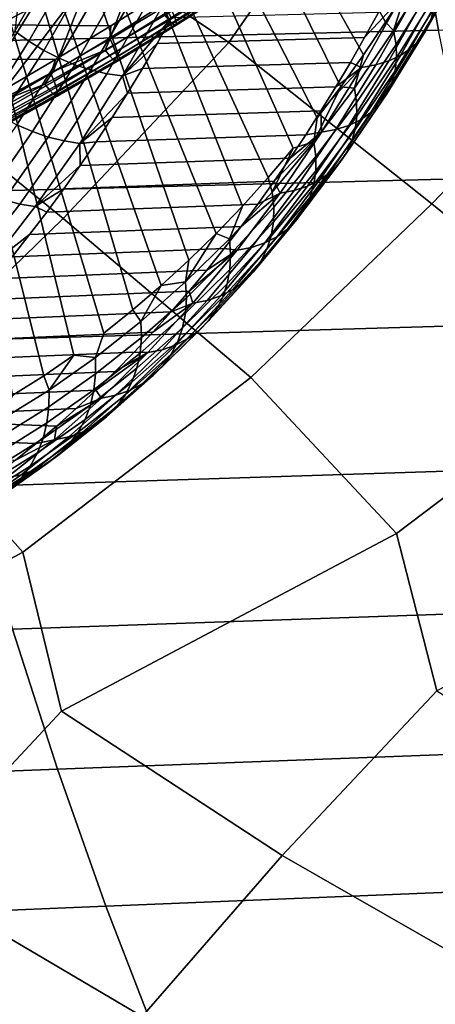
# Model space of a CAD drawing. Header units: metres. Extents: x -240 to 45, y -77 to 27.
# Tile 438 of 656: x -168.83 to -167.44, y -7.3 to -4.03. Entities that reach past the tile are written whole.
import ezdxf

# ---------------------------------------------------------------- set-up
doc = ezdxf.new("R2010")
doc.units = ezdxf.units.M
doc.layers.add('solid_102011X2', color=7, linetype='CONTINUOUS')

msp = doc.modelspace()

# ---------------------------------------------------------------- linework, layer by layer
at = {"layer": 'solid_102011X2'}
for points in [[(-168.657959, -2.10499, 293.450653), (-167.607529, -4.035441, 295.291473), (-167.680664, -4.143882, 295.16803), (-168.728973, -2.282758, 293.332458)], [(-168.657959, -2.10499, 293.450653), (-167.536911, -3.924903, 295.410736), (-167.607529, -4.035441, 295.291473)], [(-168.728973, -2.282758, 293.332458), (-167.756332, -4.249838, 295.040375), (-167.834488, -4.353358, 294.908569), (-168.805603, -2.451516, 293.204926)], [(-168.728973, -2.282758, 293.332458), (-167.680664, -4.143882, 295.16803), (-167.756332, -4.249838, 295.040375)], [(-168.805603, -2.451516, 293.204926), (-167.915146, -4.454112, 294.772614), (-167.99823, -4.552003, 294.632629), (-168.887527, -2.6106, 293.068542)], [(-167.845871, -4.433089, 294.898224), (-167.915146, -4.454112, 294.772614), (-168.805603, -2.451516, 293.204926), (-167.834488, -4.353358, 294.908569)], [(-168.887527, -2.6106, 293.068542), (-168.083725, -4.646895, 294.488647), (-168.1716, -4.738485, 294.340729), (-168.974457, -2.75938, 292.923889)], [(-168.887527, -2.6106, 293.068542), (-167.99823, -4.552003, 294.632629), (-168.083725, -4.646895, 294.488647)], [(-168.974457, -2.75938, 292.923889), (-168.261765, -4.826795, 294.189026), (-168.354233, -4.911429, 294.033539), (-169.06601, -2.897271, 292.771515)], [(-168.974457, -2.75938, 292.923889), (-168.1716, -4.738485, 294.340729), (-168.261765, -4.826795, 294.189026)], [(-169.06601, -2.897271, 292.771515), (-168.448868, -4.992431, 293.874512), (-168.545685, -5.069483, 293.711853), (-169.16185, -3.023727, 292.61203)], [(-169.06601, -2.897271, 292.771515), (-168.354233, -4.911429, 294.033539), (-168.448868, -4.992431, 293.874512)], [(-166.892914, -4.059585, 318.057404), (-167.723358, -3.519461, 316.828766), (-167.391937, -2.935026, 317.03186), (-166.486938, -3.482304, 318.308929)], [(-168.128922, -4.102902, 316.570221), (-168.940506, -3.556779, 315.329468), (-168.609146, -2.966133, 315.538361), (-167.723358, -3.519461, 316.828766)], [(-169.16185, -3.023727, 292.61203), (-168.644531, -5.142469, 293.545898), (-168.745331, -5.211257, 293.37677), (-169.261581, -3.13825, 292.446045)], [(-168.573441, -5.150614, 293.674164), (-168.644531, -5.142469, 293.545898), (-169.16185, -3.023727, 292.61203), (-168.545685, -5.069483, 293.711853)], [(-169.261581, -3.13825, 292.446045), (-168.745331, -5.211257, 293.37677), (-168.848022, -5.27557, 293.204559)], [(-167.452988, -4.639001, 317.655365), (-168.128922, -4.102902, 316.570221), (-167.723358, -3.519461, 316.828766), (-166.892914, -4.059585, 318.057404)], [(-165.600784, -3.523759, 354.506531), (-167.520935, -3.562644, 353.265778), (-167.431595, -4.0618, 353.146271), (-165.514038, -4.017465, 354.387146)], [(-167.520935, -3.562644, 353.265778), (-169.427155, -3.60213, 351.999786), (-169.335205, -4.106819, 351.880249), (-167.431595, -4.0618, 353.146271)], [(-168.680099, -4.688198, 316.167267), (-169.345932, -4.146435, 315.063721), (-168.940506, -3.556779, 315.329468), (-168.128922, -4.102902, 316.570221)], [(-168.344147, -3.984298, 298.457153), (-168.524887, -4.091799, 298.46994), (-168.406693, -3.77588, 298.152985), (-168.233032, -3.672101, 298.142059)], [(-168.524887, -4.091799, 298.46994), (-168.714249, -4.199522, 298.483673), (-168.589462, -3.880183, 298.165039), (-168.406693, -3.77588, 298.152985)], [(-167.446472, -3.989241, 295.68042), (-167.323273, -3.769424, 295.888641), (-167.332397, -3.806168, 295.934814), (-167.456543, -4.027681, 295.724976)], [(-167.456543, -4.027681, 295.724976), (-167.332397, -3.806168, 295.934814), (-167.347977, -3.839946, 295.981537), (-167.473007, -4.063018, 295.770233)], [(-168.522324, -4.0479, 298.98053), (-168.3461, -3.936186, 298.968445), (-177.032715, -3.832849, 304.271484), (-177.115463, -3.971416, 304.208435)], [(-168.841492, -4.065419, 296.527222), (-168.708908, -3.833913, 296.747864), (-168.825699, -3.928289, 296.615753)], [(-168.794693, -4.098905, 296.53244), (-168.66124, -3.865866, 296.754547), (-168.708908, -3.833913, 296.747864), (-168.841492, -4.065419, 296.527222)], [(-167.580902, -4.063441, 295.345215), (-167.536911, -3.924903, 295.410736), (-167.455551, -3.860957, 295.556946)], [(-167.580902, -4.063441, 295.345215), (-167.455551, -3.860957, 295.556946), (-167.445969, -3.90528, 295.595795), (-167.572433, -4.109554, 295.382202)], [(-167.473007, -4.063018, 295.770233), (-167.347977, -3.839946, 295.981537), (-167.369812, -3.870278, 296.028107), (-167.495621, -4.094747, 295.81546)], [(-168.913086, -4.307723, 298.498657), (-169.016388, -4.362089, 298.506653), (-168.782059, -3.98512, 298.178375), (-168.589462, -3.880183, 298.165039)], [(-168.714249, -4.199522, 298.483673), (-168.913086, -4.307723, 298.498657), (-168.589462, -3.880183, 298.165039)], [(-168.7453, -4.128882, 296.532623), (-168.611053, -3.894472, 296.756042), (-168.66124, -3.865866, 296.754547), (-168.794693, -4.098905, 296.53244)], [(-168.69397, -4.154952, 296.52774), (-168.559036, -3.919348, 296.752289), (-168.611053, -3.894472, 296.756042), (-168.7453, -4.128882, 296.532623)], [(-168.14653, -3.890148, 298.484741), (-168.132187, -3.905976, 298.531281), (-168.328247, -4.028089, 298.542603), (-168.342682, -4.01146, 298.496368)], [(-168.111435, -3.904521, 298.782318), (-168.11795, -3.888148, 298.830383), (-168.31073, -4.013688, 298.841736), (-168.305038, -4.029705, 298.793427)], [(-167.524063, -4.122416, 295.860107), (-167.397568, -3.896729, 296.073883), (-167.430862, -3.918924, 296.118195), (-167.557922, -4.14563, 295.903473)], [(-167.495621, -4.094747, 295.81546), (-167.369812, -3.870278, 296.028107), (-167.397568, -3.896729, 296.073883), (-167.524063, -4.122416, 295.860107)], [(-168.641373, -4.176766, 296.517853), (-168.505875, -3.940164, 296.743378), (-168.559036, -3.919348, 296.752289), (-168.69397, -4.154952, 296.52774)], [(-168.132187, -3.905976, 298.531281), (-168.121048, -3.916572, 298.580139), (-168.316879, -4.03944, 298.591248), (-168.328247, -4.028089, 298.542603)], [(-168.121048, -3.916572, 298.580139), (-168.113312, -3.921765, 298.630493), (-168.308762, -4.045328, 298.641479), (-168.316879, -4.03944, 298.591248)], [(-168.113312, -3.921765, 298.630493), (-168.109085, -3.921469, 298.681549), (-168.304047, -4.045656, 298.692444), (-168.308762, -4.045328, 298.641479)], [(-168.108459, -3.915689, 298.732422), (-168.111435, -3.904521, 298.782318), (-168.305038, -4.029705, 298.793427), (-168.302795, -4.04042, 298.743378)], [(-168.109085, -3.921469, 298.681549), (-168.108459, -3.915689, 298.732422), (-168.302795, -4.04042, 298.743378), (-168.304047, -4.045656, 298.692444)], [(-167.580902, -4.063441, 295.345215), (-167.607529, -4.035441, 295.291473), (-167.536911, -3.924903, 295.410736)], [(-167.557922, -4.14563, 295.903473), (-167.430862, -3.918924, 296.118195), (-167.469208, -3.936545, 296.160461), (-167.596725, -4.164059, 295.944946)], [(-167.572433, -4.109554, 295.382202), (-167.445969, -3.90528, 295.595795), (-167.442932, -3.948246, 295.637146), (-167.57048, -4.154254, 295.421753)], [(-168.588242, -4.194032, 296.503113), (-168.452286, -3.95664, 296.72937), (-168.505875, -3.940164, 296.743378), (-168.641373, -4.176766, 296.517853)], [(-168.535263, -4.206521, 296.483734), (-168.398987, -3.968557, 296.710541), (-168.452286, -3.95664, 296.72937), (-168.588242, -4.194032, 296.503113)], [(-168.525436, -4.088586, 298.942749), (-168.332031, -3.966878, 298.930054), (-168.3461, -3.936186, 298.968445), (-168.522324, -4.0479, 298.98053)], [(-167.686874, -4.185579, 296.019928), (-167.558838, -3.95713, 296.236298), (-167.677292, -4.08669, 296.150696), (-167.724487, -4.168894, 296.071014)], [(-167.639923, -4.177439, 295.983948), (-167.51207, -3.949341, 296.200012), (-167.558838, -3.95713, 296.236298), (-167.686874, -4.185579, 296.019928)], [(-167.558838, -3.95713, 296.236298), (-167.631271, -4.003567, 296.228363), (-167.677292, -4.08669, 296.150696)], [(-167.596725, -4.164059, 295.944946), (-167.469208, -3.936545, 296.160461), (-167.51207, -3.949341, 296.200012), (-167.639923, -4.177439, 295.983948)], [(-167.57048, -4.154254, 295.421753), (-167.442932, -3.948246, 295.637146), (-167.446472, -3.989241, 295.68042), (-167.575043, -4.196903, 295.463287)], [(-168.705673, -4.159426, 298.993408), (-168.522324, -4.0479, 298.98053), (-177.115463, -3.971416, 304.208435), (-177.201294, -4.109083, 304.142487)], [(-169.016388, -4.362089, 298.506653), (-169.122345, -4.416603, 298.515045), (-168.882126, -4.037779, 298.185577), (-168.782059, -3.98512, 298.178375)], [(-168.836639, -3.985585, 298.151337), (-168.782059, -3.98512, 298.178375), (-168.882126, -4.037779, 298.185577)], [(-168.541183, -4.128474, 298.508759), (-168.524887, -4.091799, 298.46994), (-168.344147, -3.984298, 298.457153), (-168.342682, -4.01146, 298.496368)], [(-168.483154, -4.214065, 296.45993), (-168.34668, -3.975756, 296.687073), (-168.398987, -3.968557, 296.710541), (-168.535263, -4.206521, 296.483734)], [(-168.319763, -3.99263, 298.887512), (-168.332031, -3.966878, 298.930054), (-168.525436, -4.088586, 298.942749), (-168.514145, -4.11416, 298.899841)], [(-168.31073, -4.013688, 298.841736), (-168.319763, -3.99263, 298.887512), (-168.514145, -4.11416, 298.899841), (-168.505997, -4.134937, 298.853729)], [(-168.483154, -4.214065, 296.45993), (-168.320068, -4.021194, 296.620239), (-168.34668, -3.975756, 296.687073)], [(-167.575043, -4.196903, 295.463287), (-167.446472, -3.989241, 295.68042), (-167.456543, -4.027681, 295.724976), (-167.586075, -4.236892, 295.506226)], [(-168.342682, -4.01146, 298.496368), (-168.328247, -4.028089, 298.542603), (-168.526672, -4.145885, 298.554688), (-168.541183, -4.128474, 298.508759)], [(-168.328247, -4.028089, 298.542603), (-168.316879, -4.03944, 298.591248), (-168.515091, -4.157979, 298.603088), (-168.526672, -4.145885, 298.554688)], [(-168.305038, -4.029705, 298.793427), (-168.31073, -4.013688, 298.841736), (-168.505997, -4.134937, 298.853729), (-168.501114, -4.150578, 298.805237)], [(-168.483154, -4.214065, 296.45993), (-168.367661, -4.105585, 296.541016), (-168.320068, -4.021194, 296.620239)], [(-167.631271, -4.003567, 296.228363), (-168.320068, -4.021194, 296.620239), (-168.367661, -4.105585, 296.541016), (-167.677292, -4.08669, 296.150696)], [(-167.586075, -4.236892, 295.506226), (-167.456543, -4.027681, 295.724976), (-167.473007, -4.063018, 295.770233), (-167.603409, -4.273651, 295.549988)], [(-168.721191, -4.206217, 298.956116), (-168.525436, -4.088586, 298.942749), (-168.522324, -4.0479, 298.98053), (-168.705673, -4.159426, 298.993408)], [(-168.316879, -4.03944, 298.591248), (-168.308762, -4.045328, 298.641479), (-168.506638, -4.164556, 298.653168), (-168.515091, -4.157979, 298.603088)], [(-168.308762, -4.045328, 298.641479), (-168.304047, -4.045656, 298.692444), (-168.501434, -4.16551, 298.704102), (-168.506638, -4.164556, 298.653168)], [(-168.304047, -4.045656, 298.692444), (-168.302795, -4.04042, 298.743378), (-168.499588, -4.160825, 298.755066), (-168.501434, -4.16551, 298.704102)], [(-168.302795, -4.04042, 298.743378), (-168.305038, -4.029705, 298.793427), (-168.501114, -4.150578, 298.805237), (-168.499588, -4.160825, 298.755066)], [(-167.580902, -4.063441, 295.345215), (-167.711151, -4.254173, 295.125397), (-167.680664, -4.143882, 295.16803), (-167.607529, -4.035441, 295.291473)], [(-166.810257, -5.161583, 318.713379), (-167.452988, -4.639001, 317.655365), (-166.892914, -4.059585, 318.057404), (-166.206238, -4.589978, 319.124603)], [(-167.431595, -4.0618, 353.146271), (-169.335205, -4.106819, 351.880249), (-169.231277, -4.605184, 351.745148), (-167.330627, -4.5547, 353.011261)], [(-168.934052, -4.318279, 296.300507), (-168.794693, -4.098905, 296.53244), (-168.841492, -4.065419, 296.527222), (-168.979965, -4.283401, 296.296753)], [(-168.514145, -4.11416, 298.899841), (-168.525436, -4.088586, 298.942749), (-168.721191, -4.206217, 298.956116), (-168.710846, -4.231581, 298.912872)], [(-168.541183, -4.128474, 298.508759), (-168.714249, -4.199522, 298.483673), (-168.524887, -4.091799, 298.46994)], [(-167.677292, -4.08669, 296.150696), (-168.367661, -4.105585, 296.541016), (-168.416489, -4.189013, 296.459778), (-167.724487, -4.168894, 296.071014)], [(-167.711151, -4.254173, 295.125397), (-167.580902, -4.063441, 295.345215), (-167.572433, -4.109554, 295.382202), (-167.703796, -4.301917, 295.160492)], [(-167.603409, -4.273651, 295.549988), (-167.473007, -4.063018, 295.770233), (-167.495621, -4.094747, 295.81546), (-167.626816, -4.306656, 295.593903)], [(-168.897964, -4.271338, 299.007538), (-168.705673, -4.159426, 298.993408), (-177.201294, -4.109083, 304.142487), (-177.276596, -4.225222, 304.084137)], [(-168.885437, -4.349505, 296.299377), (-168.7453, -4.128882, 296.532623), (-168.794693, -4.098905, 296.53244), (-168.934052, -4.318279, 296.300507)], [(-168.505997, -4.134937, 298.853729), (-168.514145, -4.11416, 298.899841), (-168.710846, -4.231581, 298.912872), (-168.703568, -4.252052, 298.866486)], [(-168.05571, -5.216702, 317.233429), (-168.680099, -4.688198, 316.167267), (-168.128922, -4.102902, 316.570221), (-167.452988, -4.639001, 317.655365)], [(-168.483154, -4.214065, 296.45993), (-168.416489, -4.189013, 296.459778), (-168.367661, -4.105585, 296.541016)], [(-167.703796, -4.301917, 295.160492), (-167.572433, -4.109554, 295.382202), (-167.57048, -4.154254, 295.421753), (-167.702911, -4.348196, 295.198212)], [(-167.655945, -4.335436, 295.63736), (-167.524063, -4.122416, 295.860107), (-167.557922, -4.14563, 295.903473), (-167.690384, -4.359581, 295.679749)], [(-167.626816, -4.306656, 295.593903), (-167.495621, -4.094747, 295.81546), (-167.524063, -4.122416, 295.860107), (-167.655945, -4.335436, 295.63736)], [(-169.28183, -5.272058, 315.734375), (-169.888916, -4.737696, 314.659821), (-169.345932, -4.146435, 315.063721), (-168.680099, -4.688198, 316.167267)], [(-168.919128, -4.319929, 298.970245), (-168.721191, -4.206217, 298.956116), (-168.705673, -4.159426, 298.993408), (-168.897964, -4.271338, 299.007538)], [(-168.834793, -4.376659, 296.293335), (-168.69397, -4.154952, 296.52774), (-168.7453, -4.128882, 296.532623), (-168.885437, -4.349505, 296.299377)], [(-168.782791, -4.399381, 296.282501), (-168.641373, -4.176766, 296.517853), (-168.69397, -4.154952, 296.52774), (-168.834793, -4.376659, 296.293335)], [(-168.741837, -4.241347, 298.521942), (-168.714249, -4.199522, 298.483673), (-168.541183, -4.128474, 298.508759)], [(-168.541183, -4.128474, 298.508759), (-168.526672, -4.145885, 298.554688), (-168.727249, -4.259522, 298.567535), (-168.741837, -4.241347, 298.521942)], [(-168.526672, -4.145885, 298.554688), (-168.515091, -4.157979, 298.603088), (-168.715485, -4.272345, 298.615723), (-168.727249, -4.259522, 298.567535)], [(-168.515091, -4.157979, 298.603088), (-168.506638, -4.164556, 298.653168), (-168.706696, -4.279606, 298.665649), (-168.715485, -4.272345, 298.615723)], [(-168.501114, -4.150578, 298.805237), (-168.505997, -4.134937, 298.853729), (-168.703568, -4.252052, 298.866486), (-168.699463, -4.267295, 298.81778)], [(-168.499588, -4.160825, 298.755066), (-168.501114, -4.150578, 298.805237), (-168.699463, -4.267295, 298.81778), (-168.698624, -4.27706, 298.767517)], [(-167.711151, -4.254173, 295.125397), (-167.756332, -4.249838, 295.040375), (-167.680664, -4.143882, 295.16803)], [(-167.690384, -4.359581, 295.679749), (-167.557922, -4.14563, 295.903473), (-167.596725, -4.164059, 295.944946), (-167.72963, -4.378746, 295.720459)], [(-167.702911, -4.348196, 295.198212), (-167.57048, -4.154254, 295.421753), (-167.575043, -4.196903, 295.463287), (-167.708511, -4.39235, 295.238037)], [(-168.730103, -4.417367, 296.267029), (-168.588242, -4.194032, 296.503113), (-168.641373, -4.176766, 296.517853), (-168.782791, -4.399381, 296.282501)], [(-168.506638, -4.164556, 298.653168), (-168.501434, -4.16551, 298.704102), (-168.70105, -4.281187, 298.716522), (-168.706696, -4.279606, 298.665649)], [(-168.501434, -4.16551, 298.704102), (-168.499588, -4.160825, 298.755066), (-168.698624, -4.27706, 298.767517), (-168.70105, -4.281187, 298.716522)], [(-168.483154, -4.214065, 296.45993), (-168.466522, -4.271435, 296.376495), (-168.416489, -4.189013, 296.459778)], [(-167.724487, -4.168894, 296.071014), (-168.416489, -4.189013, 296.459778), (-168.466522, -4.271435, 296.376495), (-167.772858, -4.250134, 295.98938)], [(-167.686874, -4.185579, 296.019928), (-167.772858, -4.250134, 295.98938), (-167.822403, -4.330369, 295.905792)], [(-167.820312, -4.401117, 295.794556), (-167.686874, -4.185579, 296.019928), (-167.822403, -4.330369, 295.905792)], [(-167.773163, -4.392657, 295.758911), (-167.639923, -4.177439, 295.983948), (-167.686874, -4.185579, 296.019928), (-167.820312, -4.401117, 295.794556)], [(-167.72963, -4.378746, 295.720459), (-167.596725, -4.164059, 295.944946), (-167.639923, -4.177439, 295.983948), (-167.773163, -4.392657, 295.758911)], [(-167.686874, -4.185579, 296.019928), (-167.724487, -4.168894, 296.071014), (-167.772858, -4.250134, 295.98938)], [(-168.710846, -4.231581, 298.912872), (-168.721191, -4.206217, 298.956116), (-168.919128, -4.319929, 298.970245), (-168.909668, -4.345052, 298.926636)], [(-168.741837, -4.241347, 298.521942), (-168.913086, -4.307723, 298.498657), (-168.714249, -4.199522, 298.483673)], [(-168.67746, -4.430375, 296.24707), (-168.535263, -4.206521, 296.483734), (-168.588242, -4.194032, 296.503113), (-168.730103, -4.417367, 296.267029)], [(-168.625549, -4.438233, 296.222931), (-168.483154, -4.214065, 296.45993), (-168.535263, -4.206521, 296.483734), (-168.67746, -4.430375, 296.24707)], [(-168.625549, -4.438233, 296.222931), (-168.466522, -4.271435, 296.376495), (-168.483154, -4.214065, 296.45993)], [(-167.708511, -4.39235, 295.238037), (-167.575043, -4.196903, 295.463287), (-167.586075, -4.236892, 295.506226), (-167.720505, -4.43375, 295.279358)], [(-168.944412, -4.350237, 298.535919), (-168.913086, -4.307723, 298.498657), (-168.741837, -4.241347, 298.521942)], [(-168.944412, -4.350237, 298.535919), (-168.741837, -4.241347, 298.521942), (-168.727249, -4.259522, 298.567535), (-168.929779, -4.369158, 298.581207)], [(-168.703568, -4.252052, 298.866486), (-168.710846, -4.231581, 298.912872), (-168.909668, -4.345052, 298.926636), (-168.903214, -4.365192, 298.879974)], [(-168.699463, -4.267295, 298.81778), (-168.703568, -4.252052, 298.866486), (-168.903214, -4.365192, 298.879974), (-168.899872, -4.380018, 298.831085)], [(-167.772858, -4.250134, 295.98938), (-168.466522, -4.271435, 296.376495), (-168.517792, -4.352798, 296.291168), (-167.822403, -4.330369, 295.905792)], [(-167.845871, -4.433089, 294.898224), (-167.834488, -4.353358, 294.908569), (-167.756332, -4.249838, 295.040375)], [(-167.845871, -4.433089, 294.898224), (-167.756332, -4.249838, 295.040375), (-167.711151, -4.254173, 295.125397)], [(-167.845871, -4.433089, 294.898224), (-167.711151, -4.254173, 295.125397), (-167.703796, -4.301917, 295.160492), (-167.83963, -4.482314, 294.931427)], [(-167.720505, -4.43375, 295.279358), (-167.586075, -4.236892, 295.506226), (-167.603409, -4.273651, 295.549988), (-167.738724, -4.471804, 295.321625)], [(-168.727249, -4.259522, 298.567535), (-168.715485, -4.272345, 298.615723), (-168.917831, -4.382699, 298.62915), (-168.929779, -4.369158, 298.581207)], [(-168.715485, -4.272345, 298.615723), (-168.706696, -4.279606, 298.665649), (-168.908737, -4.390639, 298.678925), (-168.917831, -4.382699, 298.62915)], [(-168.706696, -4.279606, 298.665649), (-168.70105, -4.281187, 298.716522), (-168.902649, -4.392847, 298.729706), (-168.908737, -4.390639, 298.678925)], [(-168.70105, -4.281187, 298.716522), (-168.698624, -4.27706, 298.767517), (-168.899673, -4.389287, 298.780731), (-168.902649, -4.392847, 298.729706)], [(-168.698624, -4.27706, 298.767517), (-168.699463, -4.267295, 298.81778), (-168.899872, -4.380018, 298.831085), (-168.899673, -4.389287, 298.780731)], [(-168.625549, -4.438233, 296.222931), (-168.517792, -4.352798, 296.291168), (-168.466522, -4.271435, 296.376495)], [(-167.738724, -4.471804, 295.321625), (-167.603409, -4.273651, 295.549988), (-167.626816, -4.306656, 295.593903), (-167.762924, -4.505971, 295.364197)], [(-167.83963, -4.482314, 294.931427), (-167.703796, -4.301917, 295.160492), (-167.702911, -4.348196, 295.198212), (-167.839828, -4.530028, 294.967346)], [(-167.762924, -4.505971, 295.364197), (-167.626816, -4.306656, 295.593903), (-167.655945, -4.335436, 295.63736), (-167.79274, -4.535762, 295.406494)], [(-168.625549, -4.438233, 296.222931), (-168.570267, -4.433053, 296.203827), (-168.517792, -4.352798, 296.291168)], [(-167.822403, -4.330369, 295.905792), (-168.517792, -4.352798, 296.291168), (-168.570267, -4.433053, 296.203827), (-167.873138, -4.40955, 295.820221)], [(-167.820312, -4.401117, 295.794556), (-167.822403, -4.330369, 295.905792), (-167.873138, -4.40955, 295.820221)], [(-167.839828, -4.530028, 294.967346), (-167.702911, -4.348196, 295.198212), (-167.708511, -4.39235, 295.238037), (-167.846451, -4.57555, 295.005402)], [(-167.79274, -4.535762, 295.406494), (-167.655945, -4.335436, 295.63736), (-167.690384, -4.359581, 295.679749), (-167.827759, -4.560754, 295.447906)], [(-168.929565, -4.607987, 296.038239), (-168.782791, -4.399381, 296.282501), (-168.834793, -4.376659, 296.293335), (-168.981003, -4.584442, 296.050018)], [(-167.867477, -4.580588, 295.487854), (-167.72963, -4.378746, 295.720459), (-167.773163, -4.392657, 295.758911), (-167.911316, -4.594984, 295.525726)], [(-167.827759, -4.560754, 295.447906), (-167.690384, -4.359581, 295.679749), (-167.72963, -4.378746, 295.720459), (-167.867477, -4.580588, 295.487854)], [(-168.87735, -4.626624, 296.021973), (-168.730103, -4.417367, 296.267029), (-168.782791, -4.399381, 296.282501), (-168.929565, -4.607987, 296.038239)], [(-168.825027, -4.640104, 296.001465), (-168.67746, -4.430375, 296.24707), (-168.730103, -4.417367, 296.267029), (-168.87735, -4.626624, 296.021973)], [(-167.873138, -4.40955, 295.820221), (-168.570267, -4.433053, 296.203827), (-168.623962, -4.512152, 296.114471), (-167.925034, -4.487628, 295.732697)], [(-167.820312, -4.401117, 295.794556), (-167.925034, -4.487628, 295.732697), (-167.978104, -4.564555, 295.643219)], [(-167.958679, -4.603734, 295.561035), (-167.820312, -4.401117, 295.794556), (-167.978104, -4.564555, 295.643219)], [(-167.911316, -4.594984, 295.525726), (-167.773163, -4.392657, 295.758911), (-167.820312, -4.401117, 295.794556), (-167.958679, -4.603734, 295.561035)], [(-167.820312, -4.401117, 295.794556), (-167.873138, -4.40955, 295.820221), (-167.925034, -4.487628, 295.732697)], [(-167.846451, -4.57555, 295.005402), (-167.708511, -4.39235, 295.238037), (-167.720505, -4.43375, 295.279358), (-167.859406, -4.61823, 295.045105)], [(-168.773315, -4.648246, 295.97702), (-168.625549, -4.438233, 296.222931), (-168.67746, -4.430375, 296.24707), (-168.825027, -4.640104, 296.001465)], [(-168.773315, -4.648246, 295.97702), (-168.623962, -4.512152, 296.114471), (-168.625549, -4.438233, 296.222931)], [(-168.625549, -4.438233, 296.222931), (-168.623962, -4.512152, 296.114471), (-168.570267, -4.433053, 296.203827)], [(-167.98465, -4.600175, 294.664337), (-167.99823, -4.552003, 294.632629), (-167.915146, -4.454112, 294.772614)], [(-167.98465, -4.600175, 294.664337), (-167.915146, -4.454112, 294.772614), (-167.845871, -4.433089, 294.898224)], [(-167.98465, -4.600175, 294.664337), (-167.845871, -4.433089, 294.898224), (-167.83963, -4.482314, 294.931427), (-167.979523, -4.650742, 294.695679)], [(-167.859406, -4.61823, 295.045105), (-167.720505, -4.43375, 295.279358), (-167.738724, -4.471804, 295.321625), (-167.87851, -4.657461, 295.085876)], [(-167.979523, -4.650742, 294.695679), (-167.83963, -4.482314, 294.931427), (-167.839828, -4.530028, 294.967346), (-167.980804, -4.699755, 294.729767)], [(-167.87851, -4.657461, 295.085876), (-167.738724, -4.471804, 295.321625), (-167.762924, -4.505971, 295.364197), (-167.903503, -4.692682, 295.127106)], [(-168.773315, -4.648246, 295.97702), (-168.678879, -4.590044, 296.023071), (-168.623962, -4.512152, 296.114471)], [(-167.925034, -4.487628, 295.732697), (-168.623962, -4.512152, 296.114471), (-168.678879, -4.590044, 296.023071), (-167.978104, -4.564555, 295.643219)], [(-167.903503, -4.692682, 295.127106), (-167.762924, -4.505971, 295.364197), (-167.79274, -4.535762, 295.406494), (-167.934006, -4.723392, 295.168243)], [(-167.98465, -4.600175, 294.664337), (-168.127136, -4.755439, 294.424408), (-168.083725, -4.646895, 294.488647), (-167.99823, -4.552003, 294.632629)], [(-167.980804, -4.699755, 294.729767), (-167.839828, -4.530028, 294.967346), (-167.846451, -4.57555, 295.005402), (-167.988449, -4.746515, 294.766113)], [(-167.934006, -4.723392, 295.168243), (-167.79274, -4.535762, 295.406494), (-167.827759, -4.560754, 295.447906), (-167.969604, -4.749152, 295.208679)], [(-167.330627, -4.5547, 353.011261), (-169.231277, -4.605184, 351.745148), (-169.11554, -5.096451, 351.594696), (-167.218185, -5.04058, 352.860901)], [(-167.978104, -4.564555, 295.643219), (-168.678879, -4.590044, 296.023071), (-168.735001, -4.666679, 295.929688), (-168.032333, -4.640284, 295.551819)], [(-168.009781, -4.769594, 295.247864), (-167.867477, -4.580588, 295.487854), (-167.911316, -4.594984, 295.525726), (-168.053955, -4.784428, 295.285187)], [(-167.958679, -4.603734, 295.561035), (-167.978104, -4.564555, 295.643219), (-168.032333, -4.640284, 295.551819)], [(-167.969604, -4.749152, 295.208679), (-167.827759, -4.560754, 295.447906), (-167.867477, -4.580588, 295.487854), (-168.009781, -4.769594, 295.247864)], [(-167.988449, -4.746515, 294.766113), (-167.846451, -4.57555, 295.005402), (-167.859406, -4.61823, 295.045105), (-168.00238, -4.790356, 294.804169)], [(-168.773315, -4.648246, 295.97702), (-168.735001, -4.666679, 295.929688), (-168.678879, -4.590044, 296.023071)], [(-168.101517, -4.793441, 295.32016), (-167.958679, -4.603734, 295.561035), (-168.087738, -4.714766, 295.458466), (-168.144272, -4.787946, 295.36319)], [(-168.127136, -4.755439, 294.424408), (-167.98465, -4.600175, 294.664337), (-167.979523, -4.650742, 294.695679), (-168.123123, -4.807217, 294.453888)], [(-168.053955, -4.784428, 295.285187), (-167.911316, -4.594984, 295.525726), (-167.958679, -4.603734, 295.561035), (-168.101517, -4.793441, 295.32016)], [(-167.958679, -4.603734, 295.561035), (-168.032333, -4.640284, 295.551819), (-168.087738, -4.714766, 295.458466)], [(-168.977432, -4.835699, 295.747833), (-168.825027, -4.640104, 296.001465), (-168.87735, -4.626624, 296.021973), (-169.029404, -4.821793, 295.76889)], [(-168.925919, -4.844099, 295.723053), (-168.773315, -4.648246, 295.97702), (-168.825027, -4.640104, 296.001465), (-168.977432, -4.835699, 295.747833)], [(-168.773315, -4.648246, 295.97702), (-168.925919, -4.844099, 295.723053), (-168.792313, -4.742, 295.83429), (-168.735001, -4.666679, 295.929688)], [(-168.032333, -4.640284, 295.551819), (-168.735001, -4.666679, 295.929688), (-168.792313, -4.742, 295.83429), (-168.087738, -4.714766, 295.458466)], [(-168.127136, -4.755439, 294.424408), (-168.1716, -4.738485, 294.340729), (-168.083725, -4.646895, 294.488647)], [(-168.123123, -4.807217, 294.453888), (-167.979523, -4.650742, 294.695679), (-167.980804, -4.699755, 294.729767), (-168.125473, -4.857403, 294.486145)], [(-167.571442, -5.736544, 318.146545), (-168.05571, -5.216702, 317.233429), (-167.452988, -4.639001, 317.655365), (-166.810257, -5.161583, 318.713379)], [(-168.00238, -4.790356, 294.804169), (-167.859406, -4.61823, 295.045105), (-167.87851, -4.657461, 295.085876), (-168.022369, -4.830651, 294.843445)], [(-168.022369, -4.830651, 294.843445), (-167.87851, -4.657461, 295.085876), (-167.903503, -4.692682, 295.127106), (-168.048141, -4.866827, 294.883362)], [(-168.814682, -5.797801, 316.652527), (-169.28183, -5.272058, 315.734375), (-168.680099, -4.688198, 316.167267), (-168.05571, -5.216702, 317.233429)], [(-168.087738, -4.714766, 295.458466), (-168.792313, -4.742, 295.83429), (-168.850815, -4.815953, 295.736938), (-168.144272, -4.787946, 295.36319)], [(-168.125473, -4.857403, 294.486145), (-167.980804, -4.699755, 294.729767), (-167.988449, -4.746515, 294.766113), (-168.134155, -4.905281, 294.520782)], [(-168.048141, -4.866827, 294.883362), (-167.903503, -4.692682, 295.127106), (-167.934006, -4.723392, 295.168243), (-168.079346, -4.898368, 294.92334)], [(-168.925919, -4.844099, 295.723053), (-168.850815, -4.815953, 295.736938), (-168.792313, -4.742, 295.83429)], [(-168.27298, -4.898902, 294.179047), (-168.261765, -4.826795, 294.189026), (-168.1716, -4.738485, 294.340729)], [(-168.27298, -4.898902, 294.179047), (-168.1716, -4.738485, 294.340729), (-168.127136, -4.755439, 294.424408)], [(-168.134155, -4.905281, 294.520782), (-167.988449, -4.746515, 294.766113), (-168.00238, -4.790356, 294.804169), (-168.149033, -4.950169, 294.55722)], [(-168.079346, -4.898368, 294.92334), (-167.934006, -4.723392, 295.168243), (-167.969604, -4.749152, 295.208679), (-168.115524, -4.924822, 294.962799)], [(-168.27298, -4.898902, 294.179047), (-168.127136, -4.755439, 294.424408), (-168.123123, -4.807217, 294.453888), (-168.270065, -4.951769, 294.206665)], [(-168.156143, -4.945815, 295.00119), (-168.009781, -4.769594, 295.247864), (-168.053955, -4.784428, 295.285187), (-168.200653, -4.961044, 295.037964)], [(-168.115524, -4.924822, 294.962799), (-167.969604, -4.749152, 295.208679), (-168.009781, -4.769594, 295.247864), (-168.156143, -4.945815, 295.00119)], [(-168.144272, -4.787946, 295.36319), (-168.850815, -4.815953, 295.736938), (-168.910492, -4.888492, 295.637604), (-168.201965, -4.859771, 295.266052)], [(-168.270065, -4.951769, 294.206665), (-168.123123, -4.807217, 294.453888), (-168.125473, -4.857403, 294.486145), (-168.273499, -5.00301, 294.237122)], [(-168.101517, -4.793441, 295.32016), (-168.201965, -4.859771, 295.266052), (-168.260788, -4.930197, 295.166992)], [(-168.248413, -4.970294, 295.072601), (-168.101517, -4.793441, 295.32016), (-168.260788, -4.930197, 295.166992)], [(-168.200653, -4.961044, 295.037964), (-168.053955, -4.784428, 295.285187), (-168.101517, -4.793441, 295.32016), (-168.248413, -4.970294, 295.072601)], [(-168.101517, -4.793441, 295.32016), (-168.144272, -4.787946, 295.36319), (-168.201965, -4.859771, 295.266052)], [(-168.149033, -4.950169, 294.55722), (-168.00238, -4.790356, 294.804169), (-168.022369, -4.830651, 294.843445), (-168.169907, -4.991425, 294.595032)], [(-168.27298, -4.898902, 294.179047), (-168.354233, -4.911429, 294.033539), (-168.261765, -4.826795, 294.189026)], [(-168.169907, -4.991425, 294.595032), (-168.022369, -4.830651, 294.843445), (-168.048141, -4.866827, 294.883362), (-168.196487, -5.028462, 294.633606)], [(-168.201965, -4.859771, 295.266052), (-168.910492, -4.888492, 295.637604), (-168.971344, -4.959555, 295.536346), (-168.260788, -4.930197, 295.166992)], [(-168.273499, -5.00301, 294.237122), (-168.125473, -4.857403, 294.486145), (-168.134155, -4.905281, 294.520782), (-168.283188, -5.051893, 294.27002)], [(-168.196487, -5.028462, 294.633606), (-168.048141, -4.866827, 294.883362), (-168.079346, -4.898368, 294.92334), (-168.228363, -5.060752, 294.672394)], [(-168.421844, -5.030611, 293.928772), (-168.448868, -4.992431, 293.874512), (-168.354233, -4.911429, 294.033539)], [(-168.421844, -5.030611, 293.928772), (-168.354233, -4.911429, 294.033539), (-168.27298, -4.898902, 294.179047)], [(-168.421844, -5.030611, 293.928772), (-168.27298, -4.898902, 294.179047), (-168.270065, -4.951769, 294.206665), (-168.420044, -5.084453, 293.954529)], [(-168.283188, -5.051893, 294.27002), (-168.134155, -4.905281, 294.520782), (-168.149033, -4.950169, 294.55722), (-168.299026, -5.097723, 294.304871)], [(-168.228363, -5.060752, 294.672394), (-168.079346, -4.898368, 294.92334), (-168.115524, -4.924822, 294.962799), (-168.265121, -5.087834, 294.710907)], [(-168.260788, -4.930197, 295.166992), (-168.971344, -4.959555, 295.536346), (-169.03334, -5.029084, 295.433167), (-168.320724, -4.999169, 295.066101)], [(-168.248413, -4.970294, 295.072601), (-168.260788, -4.930197, 295.166992), (-168.320724, -4.999169, 295.066101)], [(-168.265121, -5.087834, 294.710907), (-168.115524, -4.924822, 294.962799), (-168.156143, -4.945815, 295.00119), (-168.306198, -5.109321, 294.748535)], [(-168.398987, -5.134371, 294.819061), (-168.248413, -4.970294, 295.072601), (-168.38179, -5.066628, 294.963379), (-168.443939, -5.132531, 294.858826)], [(-168.420044, -5.084453, 293.954529), (-168.270065, -4.951769, 294.206665), (-168.273499, -5.00301, 294.237122), (-168.42453, -5.136638, 293.983215)], [(-168.351044, -5.124907, 294.78476), (-168.200653, -4.961044, 295.037964), (-168.248413, -4.970294, 295.072601), (-168.398987, -5.134371, 294.819061)], [(-168.248413, -4.970294, 295.072601), (-168.320724, -4.999169, 295.066101), (-168.38179, -5.066628, 294.963379)], [(-168.306198, -5.109321, 294.748535), (-168.156143, -4.945815, 295.00119), (-168.200653, -4.961044, 295.037964), (-168.351044, -5.124907, 294.78476)], [(-168.299026, -5.097723, 294.304871), (-168.149033, -4.950169, 294.55722), (-168.169907, -4.991425, 294.595032), (-168.320786, -5.139843, 294.341187)], [(-168.320724, -4.999169, 295.066101), (-169.03334, -5.029084, 295.433167), (-169.096481, -5.097032, 295.328064), (-168.38179, -5.066628, 294.963379)], [(-168.421844, -5.030611, 293.928772), (-168.573441, -5.150614, 293.674164), (-168.545685, -5.069483, 293.711853), (-168.448868, -4.992431, 293.874512)], [(-168.42453, -5.136638, 293.983215), (-168.273499, -5.00301, 294.237122), (-168.283188, -5.051893, 294.27002), (-168.435242, -5.186421, 294.014404)], [(-168.320786, -5.139843, 294.341187), (-168.169907, -4.991425, 294.595032), (-168.196487, -5.028462, 294.633606), (-168.348145, -5.177655, 294.378418)], [(-167.218185, -5.04058, 352.860901), (-169.11554, -5.096451, 351.594696), (-168.988159, -5.57987, 351.429108), (-167.094437, -5.518697, 352.695404)], [(-168.573441, -5.150614, 293.674164), (-168.421844, -5.030611, 293.928772), (-168.420044, -5.084453, 293.954529), (-168.572723, -5.205325, 293.698059)], [(-168.348145, -5.177655, 294.378418), (-168.196487, -5.028462, 294.633606), (-168.228363, -5.060752, 294.672394), (-168.380707, -5.210618, 294.416077)], [(-168.38179, -5.066628, 294.963379), (-169.096481, -5.097032, 295.328064), (-169.160751, -5.163342, 295.2211), (-168.443939, -5.132531, 294.858826)], [(-168.435242, -5.186421, 294.014404), (-168.283188, -5.051893, 294.27002), (-168.299026, -5.097723, 294.304871), (-168.452042, -5.233092, 294.047638)], [(-168.380707, -5.210618, 294.416077), (-168.228363, -5.060752, 294.672394), (-168.265121, -5.087834, 294.710907), (-168.41803, -5.238263, 294.453613)], [(-168.572723, -5.205325, 293.698059), (-168.420044, -5.084453, 293.954529), (-168.42453, -5.136638, 293.983215), (-168.578278, -5.25835, 293.724976)], [(-168.452042, -5.233092, 294.047638), (-168.299026, -5.097723, 294.304871), (-168.320786, -5.139843, 294.341187), (-168.474655, -5.275986, 294.082489)], [(-168.41803, -5.238263, 294.453613), (-168.265121, -5.087834, 294.710907), (-168.306198, -5.109321, 294.748535), (-168.459564, -5.260195, 294.490509)], [(-168.443939, -5.132531, 294.858826), (-169.160751, -5.163342, 295.2211), (-169.22612, -5.227955, 295.112305), (-168.507172, -5.196825, 294.752472)], [(-168.578278, -5.25835, 293.724976), (-168.42453, -5.136638, 293.983215), (-168.435242, -5.186421, 294.014404), (-168.589996, -5.308934, 293.754456)], [(-168.398987, -5.134371, 294.819061), (-168.507172, -5.196825, 294.752472), (-168.571457, -5.259448, 294.644379)], [(-168.552872, -5.285756, 294.56015), (-168.398987, -5.134371, 294.819061), (-168.571457, -5.259448, 294.644379)], [(-168.50473, -5.276102, 294.526184), (-168.351044, -5.124907, 294.78476), (-168.398987, -5.134371, 294.819061), (-168.552872, -5.285756, 294.56015)], [(-168.398987, -5.134371, 294.819061), (-168.443939, -5.132531, 294.858826), (-168.507172, -5.196825, 294.752472)], [(-168.459564, -5.260195, 294.490509), (-168.306198, -5.109321, 294.748535), (-168.351044, -5.124907, 294.78476), (-168.50473, -5.276102, 294.526184)], [(-168.474655, -5.275986, 294.082489), (-168.320786, -5.139843, 294.341187), (-168.348145, -5.177655, 294.378418), (-168.502808, -5.31449, 294.118439)], [(-168.727448, -5.258965, 293.41568), (-168.745331, -5.211257, 293.37677), (-168.644531, -5.142469, 293.545898)], [(-168.727448, -5.258965, 293.41568), (-168.573441, -5.150614, 293.674164), (-168.572723, -5.205325, 293.698059), (-168.727829, -5.314443, 293.437744)], [(-168.727448, -5.258965, 293.41568), (-168.644531, -5.142469, 293.545898), (-168.573441, -5.150614, 293.674164)], [(-167.436325, -6.259762, 318.669128), (-167.571442, -5.736544, 318.146545), (-166.810257, -5.161583, 318.713379), (-166.308212, -5.675503, 319.621521)], [(-168.507172, -5.196825, 294.752472), (-169.22612, -5.227955, 295.112305), (-169.292587, -5.290818, 295.001709), (-168.571457, -5.259448, 294.644379)], [(-168.727829, -5.314443, 293.437744), (-168.572723, -5.205325, 293.698059), (-168.578278, -5.25835, 293.724976), (-168.734436, -5.368212, 293.462891)], [(-168.589996, -5.308934, 293.754456), (-168.435242, -5.186421, 294.014404), (-168.452042, -5.233092, 294.047638), (-168.607742, -5.356355, 293.786102)], [(-168.502808, -5.31449, 294.118439), (-168.348145, -5.177655, 294.378418), (-168.380707, -5.210618, 294.416077), (-168.536057, -5.348056, 294.154938)], [(-168.727448, -5.258965, 293.41568), (-168.883636, -5.355722, 293.153778), (-168.848022, -5.27557, 293.204559), (-168.745331, -5.211257, 293.37677)], [(-168.686447, -6.326638, 317.181671), (-168.814682, -5.797801, 316.652527), (-168.05571, -5.216702, 317.233429), (-167.571442, -5.736544, 318.146545)], [(-168.607742, -5.356355, 293.786102), (-168.452042, -5.233092, 294.047638), (-168.474655, -5.275986, 294.082489), (-168.631241, -5.399937, 293.819489)], [(-168.573944, -5.376205, 294.191528), (-168.41803, -5.238263, 294.453613), (-168.459564, -5.260195, 294.490509), (-168.615936, -5.398535, 294.227631)], [(-168.536057, -5.348056, 294.154938), (-168.380707, -5.210618, 294.416077), (-168.41803, -5.238263, 294.453613), (-168.573944, -5.376205, 294.191528)], [(-169.917496, -6.393852, 315.674927), (-170.0392, -5.859412, 315.139038), (-169.28183, -5.272058, 315.734375), (-168.814682, -5.797801, 316.652527)], [(-168.571457, -5.259448, 294.644379), (-169.292587, -5.290818, 295.001709), (-169.360123, -5.351884, 294.889313), (-168.636795, -5.320348, 294.534576)], [(-168.883636, -5.355722, 293.153778), (-168.727448, -5.258965, 293.41568), (-168.727829, -5.314443, 293.437744), (-168.885101, -5.411872, 293.174042)], [(-168.734436, -5.368212, 293.462891), (-168.578278, -5.25835, 293.724976), (-168.589996, -5.308934, 293.754456), (-168.747177, -5.419504, 293.490692)], [(-168.615936, -5.398535, 294.227631), (-168.459564, -5.260195, 294.490509), (-168.50473, -5.276102, 294.526184), (-168.661423, -5.414728, 294.262756)], [(-168.552872, -5.285756, 294.56015), (-168.571457, -5.259448, 294.644379), (-168.636795, -5.320348, 294.534576)], [(-168.661423, -5.414728, 294.262756), (-168.50473, -5.276102, 294.526184), (-168.552872, -5.285756, 294.56015), (-168.709747, -5.424552, 294.296417)], [(-168.709747, -5.424552, 294.296417), (-168.552872, -5.285756, 294.56015), (-168.703171, -5.379484, 294.423065)], [(-168.552872, -5.285756, 294.56015), (-168.636795, -5.320348, 294.534576), (-168.703171, -5.379484, 294.423065)], [(-168.631241, -5.399937, 293.819489), (-168.474655, -5.275986, 294.082489), (-168.502808, -5.31449, 294.118439), (-168.660156, -5.439057, 293.854126)], [(-168.703171, -5.379484, 294.423065), (-168.636795, -5.320348, 294.534576), (-169.360123, -5.351884, 294.889313)], [(-168.885101, -5.411872, 293.174042), (-168.727829, -5.314443, 293.437744), (-168.734436, -5.368212, 293.462891), (-168.892746, -5.466291, 293.197418)], [(-168.747177, -5.419504, 293.490692), (-168.589996, -5.308934, 293.754456), (-168.607742, -5.356355, 293.786102), (-168.765854, -5.467587, 293.520752)], [(-168.660156, -5.439057, 293.854126), (-168.502808, -5.31449, 294.118439), (-168.536057, -5.348056, 294.154938), (-168.694077, -5.473159, 293.889496)], [(-168.770538, -5.436795, 294.309906), (-168.703171, -5.379484, 294.423065), (-169.360123, -5.351884, 294.889313), (-169.428696, -5.411088, 294.775177)], [(-168.892746, -5.466291, 293.197418), (-168.734436, -5.368212, 293.462891), (-168.747177, -5.419504, 293.490692), (-168.906479, -5.518203, 293.223541)], [(-168.765854, -5.467587, 293.520752), (-168.607742, -5.356355, 293.786102), (-168.631241, -5.399937, 293.819489), (-168.790207, -5.511777, 293.552704)], [(-168.694077, -5.473159, 293.889496), (-168.536057, -5.348056, 294.154938), (-168.573944, -5.376205, 294.191528), (-168.732544, -5.501756, 293.92511)], [(-168.774979, -5.524439, 293.96048), (-168.615936, -5.398535, 294.227631), (-168.661423, -5.414728, 294.262756), (-168.820786, -5.540886, 293.995087)], [(-168.790207, -5.511777, 293.552704), (-168.631241, -5.399937, 293.819489), (-168.660156, -5.439057, 293.854126), (-168.819901, -5.551443, 293.586029)], [(-168.732544, -5.501756, 293.92511), (-168.573944, -5.376205, 294.191528), (-168.615936, -5.398535, 294.227631), (-168.774979, -5.524439, 293.96048)], [(-168.709747, -5.424552, 294.296417), (-168.703171, -5.379484, 294.423065), (-168.770538, -5.436795, 294.309906)], [(-168.838882, -5.492223, 294.19516), (-168.770538, -5.436795, 294.309906), (-169.428696, -5.411088, 294.775177), (-169.498291, -5.468367, 294.659363)], [(-168.906479, -5.518203, 293.223541), (-168.747177, -5.419504, 293.490692), (-168.765854, -5.467587, 293.520752), (-168.926102, -5.566867, 293.252045)], [(-168.869308, -5.550862, 294.028412), (-168.709747, -5.424552, 294.296417), (-168.838882, -5.492223, 294.19516), (-168.908188, -5.545735, 294.078827)], [(-168.820786, -5.540886, 293.995087), (-168.661423, -5.414728, 294.262756), (-168.709747, -5.424552, 294.296417), (-168.869308, -5.550862, 294.028412)], [(-168.709747, -5.424552, 294.296417), (-168.770538, -5.436795, 294.309906), (-168.838882, -5.492223, 294.19516)], [(-168.926102, -5.566867, 293.252045), (-168.765854, -5.467587, 293.520752), (-168.790207, -5.511777, 293.552704), (-168.951324, -5.611589, 293.282532)], [(-168.819901, -5.551443, 293.586029), (-168.660156, -5.439057, 293.854126), (-168.694077, -5.473159, 293.889496), (-168.854507, -5.586018, 293.62027)], [(-168.893524, -5.61501, 293.654938), (-168.732544, -5.501756, 293.92511), (-168.774979, -5.524439, 293.96048), (-168.936401, -5.638006, 293.689575)], [(-168.854507, -5.586018, 293.62027), (-168.694077, -5.473159, 293.889496), (-168.732544, -5.501756, 293.92511), (-168.893524, -5.61501, 293.654938)], [(-167.094437, -5.518697, 352.695404), (-168.988159, -5.57987, 351.429108), (-168.849365, -6.054694, 351.248657), (-166.95961, -5.988313, 352.515076)], [(-168.936401, -5.638006, 293.689575), (-168.774979, -5.524439, 293.96048), (-168.820786, -5.540886, 293.995087), (-168.982529, -5.654677, 293.723633)], [(-168.951324, -5.611589, 293.282532), (-168.790207, -5.511777, 293.552704), (-168.819901, -5.551443, 293.586029), (-168.981781, -5.651731, 293.314575)], [(-168.982529, -5.654677, 293.723633), (-168.820786, -5.540886, 293.995087), (-168.869308, -5.550862, 294.028412), (-169.031235, -5.664786, 293.756653)], [(-168.981781, -5.651731, 293.314575), (-168.819901, -5.551443, 293.586029), (-168.854507, -5.586018, 293.62027), (-169.017044, -5.686721, 293.347687)], [(-167.951843, -6.80718, 318.458252), (-168.686447, -6.326638, 317.181671), (-167.571442, -5.736544, 318.146545), (-167.436325, -6.259762, 318.669128)], [(-169.203171, -6.879925, 316.962921), (-169.917496, -6.393852, 315.674927), (-168.814682, -5.797801, 316.652527), (-168.686447, -6.326638, 317.181671)], [(-166.95961, -5.988313, 352.515076), (-168.849365, -6.054694, 351.248657), (-168.699341, -6.520185, 351.05365), (-166.813858, -6.448699, 352.32016)], [(-168.849365, -6.054694, 351.248657), (-170.724899, -6.122047, 349.957336), (-170.570541, -6.592717, 349.762207), (-168.699341, -6.520185, 351.05365)], [(-167.151642, -7.265265, 319.811646), (-167.951843, -6.80718, 318.458252), (-167.436325, -6.259762, 318.669128), (-166.680527, -6.734701, 319.934479)], [(-168.417114, -7.34298, 318.338257), (-169.203171, -6.879925, 316.962921), (-168.686447, -6.326638, 317.181671), (-167.951843, -6.80718, 318.458252)], [(-166.813858, -6.448699, 352.32016), (-168.699341, -6.520185, 351.05365), (-168.53833, -6.975634, 350.84433), (-166.65744, -6.89915, 352.110962)], [(-168.699341, -6.520185, 351.05365), (-170.570541, -6.592717, 349.762207), (-170.404877, -7.053233, 349.552795), (-168.53833, -6.975634, 350.84433)], [(-167.440201, -7.774151, 319.929077), (-168.417114, -7.34298, 318.338257), (-167.951843, -6.80718, 318.458252), (-167.151642, -7.265265, 319.811646)], [(-168.709946, -7.857339, 318.453552), (-169.662979, -7.421001, 316.845886), (-169.203171, -6.879925, 316.962921), (-168.417114, -7.34298, 318.338257)], [(-166.65744, -6.89915, 352.110962), (-168.53833, -6.975634, 350.84433), (-168.366592, -7.420336, 350.621033), (-166.490585, -7.338972, 351.887817)], [(-168.53833, -6.975634, 350.84433), (-170.404877, -7.053233, 349.552795), (-170.22818, -7.502882, 349.329407), (-168.366592, -7.420336, 350.621033)]]:
    msp.add_3dface(points, dxfattribs=at)

doc.saveas('drawing.dxf')
